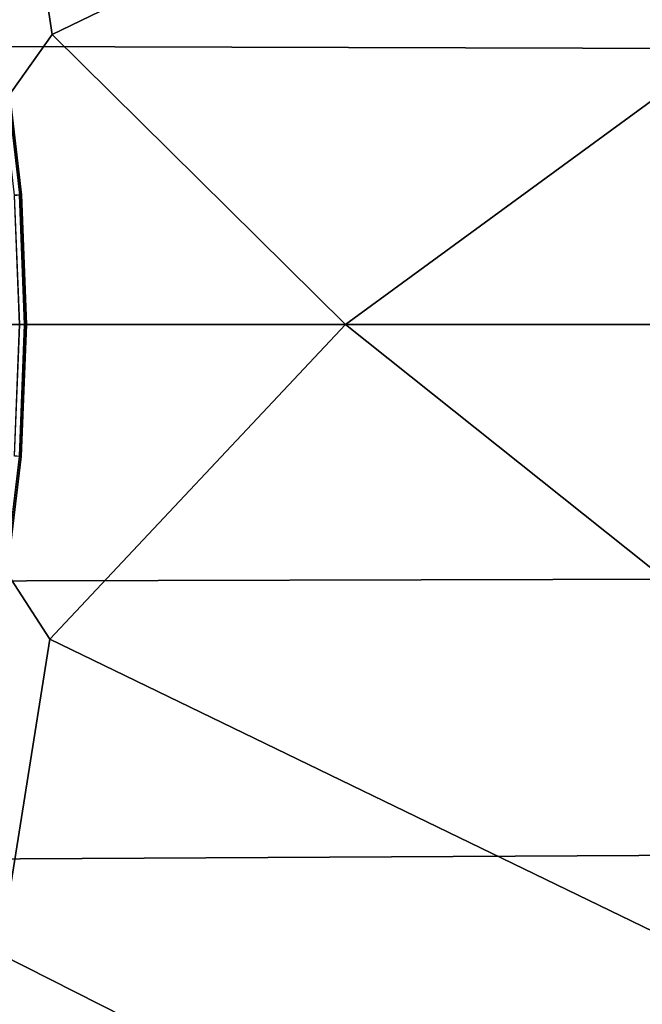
# Model space of a CAD drawing. Header units: metres. Extents: x -240 to 45, y -77 to 27.
# Tile 547 of 656: x -165.4 to -164.26, y -1.26 to 0.56. Entities that reach past the tile are written whole.
import ezdxf

# ---------------------------------------------------------------- set-up
doc = ezdxf.new("R2010")
doc.units = ezdxf.units.M
doc.layers.add('solid_102011X2', color=7, linetype='CONTINUOUS')

msp = doc.modelspace()

# ---------------------------------------------------------------- linework, layer by layer
at = {"layer": 'solid_102011X2'}
for points in [[(-164.318008, 1.679595, 320.341919), (-164.166992, 1.104925, 320.430542), (-165.345108, 0.53559, 319.030975), (-165.433044, 1.116876, 318.978271)], [(-165.433044, 1.116876, 318.978271), (-165.345108, 0.53559, 319.030975), (-165.725067, 0, 318.572296), (-166.590897, 0.541343, 317.56134)], [(-164.166992, 1.104925, 320.430542), (-164.078964, 0.529859, 320.48175), (-164.803818, 0, 319.641724), (-165.345108, 0.53559, 319.030975)], [(-163.917877, 1.018154, 356.077423), (-165.85936, 1.02933, 354.862396), (-165.877136, 0.514804, 354.886841), (-163.93512, 0.509214, 356.101837)], [(-165.345108, 0.53559, 319.030975), (-164.803818, 0, 319.641724), (-165.34906, -0.580892, 319.028992), (-165.725067, 0, 318.572296)], [(-164.078964, 0.529859, 320.48175), (-163.880402, 0, 320.691132), (-164.082916, -0.574676, 320.479828), (-164.803818, 0, 319.641724)], [(-163.93512, 0.509214, 356.101837), (-165.877136, 0.514804, 354.886841), (-165.655441, 0, 355.039154), (-164.179779, 0, 355.962372)], [(-165.414352, 0.239085, 298.364777), (-165.442017, 0.476005, 298.365662), (-165.432312, 0.476871, 298.415955), (-165.40477, 0.239493, 298.4151)], [(-165.40477, 0.239493, 298.4151), (-165.432312, 0.476871, 298.415955), (-165.429031, 0.47674, 298.467072), (-165.401672, 0.23939, 298.466217)], [(-165.401672, 0.23939, 298.466217), (-165.429031, 0.47674, 298.467072), (-165.432236, 0.475613, 298.518158), (-165.405121, 0.238778, 298.517303)], [(-165.415054, 0.237667, 298.567535), (-165.405899, 0.000022, 298.567169), (-165.395874, 0.000023, 298.516937), (-165.405121, 0.238778, 298.517303)], [(-165.40477, 0.239493, 298.4151), (-165.39537, 0.00002, 298.414734), (-165.404907, 0.000015, 298.36441), (-165.414352, 0.239085, 298.364777)], [(-165.405121, 0.238778, 298.517303), (-165.395874, 0.000023, 298.516937), (-165.392349, 0.000022, 298.465851), (-165.401672, 0.23939, 298.466217)], [(-165.401672, 0.23939, 298.466217), (-165.392349, 0.000022, 298.465851), (-165.39537, 0.00002, 298.414734), (-165.40477, 0.239493, 298.4151)], [(-164.179779, 0, 355.962372), (-165.655441, 0, 355.039154), (-165.878021, -0.474667, 354.888062), (-163.935989, -0.469514, 356.103058)], [(-165.395874, 0.000023, 298.516937), (-165.405899, 0.000022, 298.567169), (-165.415359, -0.241848, 298.567596), (-165.405411, -0.242887, 298.517365)], [(-165.404907, 0.000015, 298.36441), (-165.39537, 0.00002, 298.414734), (-165.405045, -0.24348, 298.415131), (-165.414612, -0.243024, 298.364807)], [(-165.392349, 0.000022, 298.465851), (-165.395874, 0.000023, 298.516937), (-165.405411, -0.242887, 298.517365), (-165.401962, -0.243433, 298.466248)], [(-165.39537, 0.00002, 298.414734), (-165.392349, 0.000022, 298.465851), (-165.401962, -0.243433, 298.466248), (-165.405045, -0.24348, 298.415131)], [(-165.441971, -1.162151, 318.973206), (-166.594849, -0.587131, 317.559296), (-165.725067, 0, 318.572296), (-165.34906, -0.580892, 319.028992)], [(-164.175934, -1.149716, 320.425629), (-165.34906, -0.580892, 319.028992), (-164.803818, 0, 319.641724), (-164.082916, -0.574676, 320.479828)], [(-165.405045, -0.24348, 298.415131), (-165.401962, -0.243433, 298.466248), (-165.430847, -0.485591, 298.467438), (-165.434128, -0.485728, 298.416321)], [(-165.401962, -0.243433, 298.466248), (-165.405411, -0.242887, 298.517365), (-165.434052, -0.484443, 298.518555), (-165.430847, -0.485591, 298.467438)], [(-163.935989, -0.469514, 356.103058), (-165.878021, -0.474667, 354.888062), (-165.861176, -0.989284, 354.864899), (-163.919632, -0.978543, 356.079895)], [(-164.332092, -1.724347, 320.333801), (-165.441971, -1.162151, 318.973206), (-165.34906, -0.580892, 319.028992), (-164.175934, -1.149716, 320.425629)], [(-163.919632, -0.978543, 356.079895), (-165.861176, -0.989284, 354.864899), (-165.83252, -1.502377, 354.825439), (-163.89183, -1.486064, 356.040497)], [(-165.441971, -1.162151, 318.973206), (-164.332092, -1.724347, 320.333801), (-164.629059, -2.29988, 320.115753), (-165.597961, -1.742998, 318.878723)], [(-164.175934, -1.149716, 320.425629), (-163.045639, -1.705779, 321.77002), (-163.351776, -2.275266, 321.54834), (-164.332092, -1.724347, 320.333801)]]:
    msp.add_3dface(points, dxfattribs=at)

doc.saveas('drawing.dxf')
